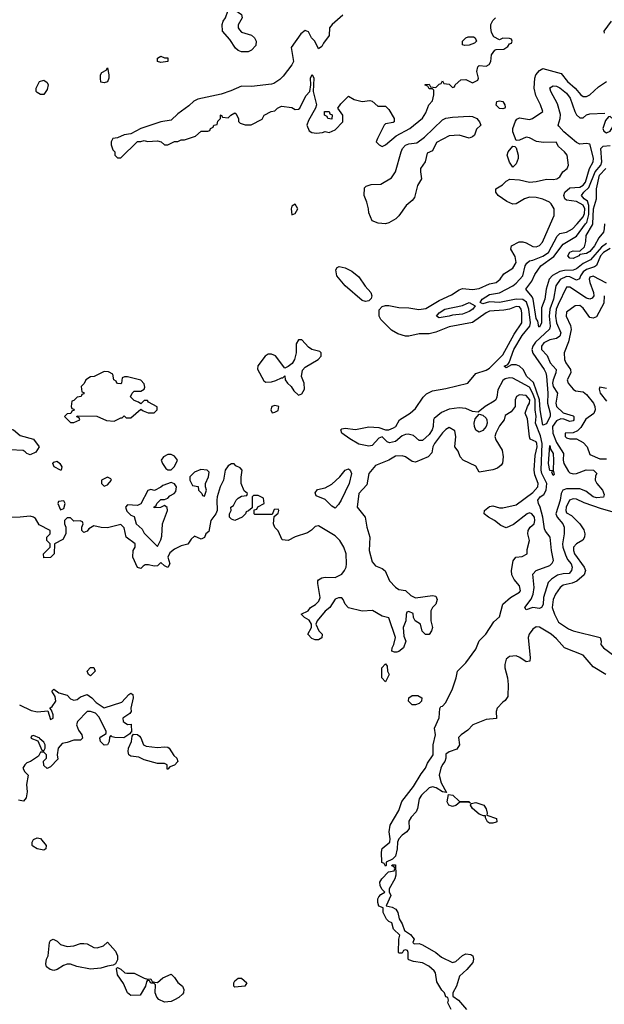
# Model space of a CAD drawing. Header units: inches. Extents: x 2380053 to 2584298, y 380219 to 546618.
# Tile 703 of 788: x 2550067 to 2553556, y 465341 to 471219. Entities that reach past the tile are written whole.
import ezdxf

# ---------------------------------------------------------------- set-up
doc = ezdxf.new("R2010")
doc.units = ezdxf.units.IN
doc.header["$MEASUREMENT"] = 0
doc.layers.add('C5456', color=7, linetype='Continuous')
doc.layers.add('C5457', color=7, linetype='Continuous')

msp = doc.modelspace()

# ---------------------------------------------------------------- linework, layer by layer
at = {"layer": 'C5456', "color": 2}
for points, elevation in [([(2553570, 469645.7), (2553490, 469687.6), (2553470, 469681.2), (2553465.3, 469670), (2553468.8, 469650), (2553491.2, 469591.1), (2553492.6, 469570), (2553483.1, 469556.9), (2553470, 469549.7), (2553450, 469556.4), (2553350, 469622.9), (2553330, 469622.7), (2553280.7, 469519.3), (2553269.2, 469490), (2553265.2, 469450), (2553270.3, 469410), (2553296.1, 469350), (2553290.3, 469330), (2553270, 469315.8), (2553230, 469307.3), (2553195.5, 469290), (2553180.3, 469270), (2553180.4, 469250), (2553214.7, 469214.7), (2553232.4, 469170), (2553268.2, 469130), (2553267, 469110), (2553250.3, 469070), (2553247.6, 469050), (2553250.3, 469030), (2553276.4, 468990), (2553266, 468930), (2553270.4, 468910), (2553310, 468872.7), (2553370, 468854.4), (2553374.4, 468850), (2553374.9, 468830), (2553370, 468823.7), (2553350, 468820.7), (2553314.8, 468834.8), (2553296.6, 468836.6), (2553270, 468825.1), (2553247.2, 468790), (2553248.4, 468750), (2553270, 468695.5), (2553313, 468630), (2553310.4, 468590), (2553314.4, 468570), (2553341.5, 468521.5), (2553350, 468513), (2553370, 468508.5), (2553390, 468510.4), (2553448, 468532), (2553491.3, 468530), (2553510.5, 468510), (2553504.1, 468495.9), (2553501.6, 468470), (2553510.5, 468450), (2553544.9, 468410), (2553554.8, 468385.2), (2553550.6, 468369.4), (2553510, 468365.1), (2553489.5, 468370), (2553444.7, 468404.8), (2553410, 468418.9), (2553330, 468418.9), (2553308, 468410), (2553297.6, 468390), (2553292.4, 468350), (2553266.5, 468270), (2553275.3, 468250), (2553308.6, 468210), (2553315.5, 468190), (2553315.8, 468150), (2553305.7, 468090), (2553308.8, 468070), (2553323.5, 468023.5), (2553336.9, 467996.9), (2553358, 467970), (2553364, 467950), (2553360.7, 467930), (2553347.1, 467912.9), (2553310, 467912), (2553277.3, 467902.7), (2553240.8, 467879.2), (2553220.8, 467859.2), (2553192.4, 467770), (2553191.7, 467728.3), (2553181, 467710), (2553170, 467705.1), (2553130, 467709.5), (2553090, 467695.3), (2553081.2, 467710), (2553120.1, 467759.9), (2553132, 467790), (2553137.6, 467830), (2553129, 467910), (2553150, 467930.8), (2553230, 467960.4), (2553245.6, 467974.4), (2553253, 467990), (2553240.4, 468050), (2553233.3, 468130), (2553204.9, 468164.9), (2553199.1, 468179.1), (2553188.7, 468250), (2553172.4, 468310), (2553162.4, 468330), (2553159.6, 468350), (2553174, 468370), (2553194.6, 468385.4), (2553209.7, 468410), (2553212.8, 468450), (2553183.8, 468510), (2553179.3, 468530), (2553186, 468690), (2553174.3, 468734.3), (2553145.3, 468810), (2553148.9, 468850), (2553142.9, 468890), (2553142.4, 468950), (2553130, 468988), (2553110, 469025.7), (2553010, 469078.9), (2552990, 469080.5), (2552964.9, 469075.1), (2552950, 469064.5), (2552920.3, 469010), (2552914.6, 468965.4), (2552908, 468950), (2552898.5, 468941.5), (2552844, 468910), (2552803.6, 468876.4), (2552770, 468880.9), (2552730, 468897.6), (2552690, 468902), (2552630, 468894.3), (2552585.1, 468874.9), (2552541.1, 468838.9), (2552535.5, 468830), (2552534, 468790), (2552528.4, 468770), (2552510, 468742), (2552470, 468706.6), (2552450, 468706), (2552416.3, 468736.3), (2552384.8, 468744.8), (2552370, 468743.6), (2552350, 468734.5), (2552310, 468701.7), (2552273.6, 468693.6), (2552259.6, 468699.6), (2552230, 468729), (2552210, 468721.2), (2552170, 468677.2), (2552150, 468672.3), (2552090, 468686), (2552036.6, 468716.6), (2551988.7, 468750), (2551984, 468770), (2551990, 468776), (2552010, 468781), (2552070, 468773.4), (2552150, 468788), (2552210, 468784), (2552250.6, 468770.6), (2552270, 468770.5), (2552298, 468782), (2552312.3, 468790), (2552333.2, 468830), (2552397.2, 468870), (2552430, 468897.3), (2552474, 468966), (2552494.1, 468985.8), (2552530, 469003.8), (2552610, 469017.1), (2552741.2, 469050), (2552790, 469107), (2552850, 469126.7), (2552870, 469138), (2552950, 469218.4), (2553018.9, 469341.1), (2553063.7, 469410), (2553063.6, 469470), (2553060.5, 469490), (2553050, 469504.5), (2553030, 469507.3), (2552990, 469491.2), (2552955.8, 469484.2), (2552870, 469478.9), (2552850, 469469.6), (2552768.8, 469411.1), (2552630, 469385.6), (2552550, 469353.6), (2552510, 469342.9), (2552450, 469342.9), (2552390, 469329.6), (2552369.6, 469329.6), (2552323, 469343), (2552286.6, 469366.6), (2552222, 469430), (2552211.8, 469450), (2552212.1, 469487.9), (2552230, 469506.8), (2552250, 469513.4), (2552270, 469513.4), (2552330, 469500.7), (2552390, 469498.8), (2552448.1, 469488.1), (2552490, 469494.9), (2552570, 469543.1), (2552644.4, 469575.6), (2552690, 469607.3), (2552710, 469613.4), (2552770, 469608.5), (2552810, 469614), (2552870, 469641.6), (2552909.5, 469650.5), (2552934, 469670), (2552957.2, 469702.8), (2553010, 469736), (2553029.3, 469770), (2553024.8, 469804.8), (2552999, 469850), (2553002, 469870), (2553047.3, 469892.7), (2553070, 469893.4), (2553090, 469887.7), (2553130, 469865.5), (2553150, 469863), (2553170, 469870.7), (2553186.6, 469890), (2553235, 470000)], 26), ([(2553590, 469854), (2553550.3, 469830), (2553533.2, 469810), (2553509.1, 469750.9), (2553497.3, 469742.7), (2553450, 469728.7), (2553430, 469714.8), (2553414, 469690), (2553408.4, 469671.6), (2553390, 469664.5), (2553350, 469684.2), (2553330, 469685.3), (2553292, 469668), (2553267.4, 469630), (2553252.1, 469550), (2553230.2, 469490), (2553226.5, 469450), (2553233.4, 469390), (2553229.1, 469370.9), (2553145.9, 469294.1), (2553130.2, 469270), (2553123.9, 469250), (2553128.6, 469228.6), (2553196, 469130), (2553207.4, 469110), (2553211.3, 469091.3), (2553219, 468990), (2553217.3, 468930), (2553233.1, 468870), (2553231.9, 468851.8), (2553210, 468806), (2553190, 468799.3), (2553173.5, 468890), (2553169.2, 468950), (2553132.8, 469052.8), (2553093.6, 469090), (2553071.8, 469130), (2553050, 469151.5), (2553030, 469159.6), (2553001.4, 469158.6), (2552970, 469141.2), (2552959, 469150), (2552979.3, 469160.7), (2552987.7, 469172.3), (2553016.4, 469250), (2553065.4, 469334.6), (2553110.7, 469390), (2553114.8, 469410), (2553104.6, 469490), (2553092.1, 469532.1), (2553070, 469548.5), (2553030, 469550.9), (2552930.2, 469529.8), (2552870, 469534), (2552830, 469522), (2552814, 469530), (2552826, 469550), (2552870, 469579.5), (2552930, 469588.2), (2553009.4, 469630), (2553030, 469646.4), (2553069.6, 469690), (2553084, 469750), (2553093.7, 469766.3), (2553110, 469779.3), (2553130, 469783.1), (2553190, 469807.9), (2553223, 469830), (2553273.9, 469926.1), (2553290, 469942), (2553330, 469950.4), (2553366.6, 469970), (2553393, 470000)], 22), ([(2553570, 469883.9), (2553539.7, 469860.3), (2553474.4, 469785.6), (2553430, 469762.7), (2553390, 469732.4), (2553370, 469723.9), (2553317.8, 469722.2), (2553290, 469716), (2553247.6, 469692.4), (2553227.2, 469670), (2553208.6, 469610), (2553200.4, 469550), (2553181.7, 469498.3), (2553180.7, 469410), (2553170, 469384), (2553165.2, 469385.2), (2553158.4, 469418.4), (2553150, 469435.3), (2553131.3, 469550), (2553124.8, 469564.8), (2553087, 469610), (2553122.7, 469657.3), (2553142.2, 469697.7), (2553177.4, 469750), (2553254.3, 469805.8), (2553310, 469878.7), (2553390, 469926.7), (2553444.6, 470000)], 18), ([(2553556.5, 470000), (2553555.3, 469970), (2553550.4, 469950), (2553522.5, 469917.5), (2553496.5, 469870), (2553470, 469836.2), (2553450, 469823.6), (2553410, 469818), (2553404.7, 469810), (2553370, 469793.2), (2553350, 469795.3), (2553339, 469810), (2553350, 469830.5), (2553370, 469839.1), (2553410, 469838), (2553436.9, 469863.1), (2553445.4, 469894.6), (2553447.1, 469930), (2553486.3, 469993.7), (2553486.6, 470000)], 14), ([(2553556, 469570), (2553552.5, 469527.5), (2553510, 469445.2), (2553490, 469437.2), (2553470, 469441.2), (2553430, 469497.2), (2553410, 469512.7), (2553382, 469510), (2553330, 469473.2), (2553327.7, 469450), (2553354.4, 469394.4), (2553358, 469370), (2553343.1, 469296.9), (2553316.3, 469230), (2553319.1, 469190), (2553326, 469170), (2553354, 469130), (2553356.3, 469110), (2553334.8, 469070), (2553340.7, 469050), (2553370, 469014), (2553383.8, 469003.8), (2553430, 468997.6), (2553450, 468982), (2553491.7, 468930), (2553500.3, 468910), (2553502, 468890), (2553492.7, 468867.3), (2553445.5, 468834.5), (2553415.2, 468784.8), (2553395.6, 468764.4), (2553370, 468751.8), (2553322, 468750), (2553322.8, 468730), (2553330, 468722.8), (2553350, 468716), (2553390, 468716.3), (2553430, 468695.8), (2553453.1, 468670), (2553470, 468622.8), (2553530, 468597.6), (2553570, 468597.4)], 30), ([(2553565.2, 467310), (2553490, 467356.2), (2553430, 467426), (2553319.3, 467470), (2553270, 467524), (2553239, 467550), (2553170, 467593.2), (2553150, 467594), (2553130, 467581.2), (2553107.3, 467550), (2553100.7, 467530), (2553114, 467410), (2553110.5, 467389.5), (2553090, 467385.2), (2553052.1, 467412.1), (2553030, 467420.9), (2552990, 467418), (2552970, 467402), (2552961.6, 467370), (2552962, 467350), (2552978.8, 467290), (2552982.8, 467250), (2552981, 467179), (2552964.9, 467155.1), (2552950, 467145.2), (2552917.3, 467110), (2552910.7, 467090), (2552911.6, 467048.4), (2552850, 467041.2), (2552772, 467010), (2552742, 466978), (2552702, 466950), (2552686.4, 466933.6), (2552691.3, 466890), (2552674.8, 466865.2), (2552630, 466848.7), (2552610, 466835.3), (2552611, 466810), (2552604, 466790), (2552590, 466773.2), (2552579.3, 466750), (2552570.7, 466710), (2552582.5, 466662.5), (2552614, 466606), (2552590, 466609), (2552553.2, 466633.2), (2552530, 466639), (2552510, 466633.2), (2552464.9, 466590), (2552450, 466568), (2552441.6, 466510), (2552433.4, 466490), (2552402.3, 466457.7), (2552390, 466435.3), (2552390.5, 466390), (2552376.3, 466370), (2552349.1, 466350.9), (2552330.5, 466330), (2552321, 466310), (2552318.8, 466270), (2552310, 466226), (2552292.7, 466207.3), (2552254, 466190), (2552254, 466170), (2552250, 466166), (2552242, 466182), (2552228.4, 466188.4), (2552225.2, 466250), (2552230, 466271.3), (2552275.3, 466310), (2552277.2, 466330), (2552271.8, 466370), (2552278.4, 466410), (2552330, 466498), (2552347.7, 466552.3), (2552418, 466642), (2552463.5, 466716.5), (2552489.5, 466750), (2552500.1, 466779.9), (2552534, 466830), (2552534, 466890), (2552549, 466950), (2552542, 466990), (2552570, 467052), (2552573.6, 467106.4), (2552581.2, 467118.8), (2552590, 467121), (2552610, 467142.8), (2552650, 467224.7), (2552672.3, 467290), (2552679, 467330), (2552730, 467378.8), (2552790, 467462), (2552809, 467511), (2552848.7, 467550), (2552896.4, 467623.6), (2552930, 467654), (2552949.4, 467730.6), (2552995.3, 467770), (2553050, 467801), (2553055.1, 467810), (2553050, 467839), (2553017.7, 467877.7), (2553004.2, 467904.2), (2553002.9, 467930), (2553012.3, 467987.7), (2553028.7, 468010), (2553065.6, 468014.4), (2553095.3, 468030), (2553096.4, 468056.4), (2553109, 468110), (2553099, 468150), (2553102, 468170), (2553114, 468190), (2553137, 468210), (2553141.6, 468230), (2553138.7, 468250), (2553124, 468270), (2553110, 468274.7), (2553096, 468270), (2553014, 468206), (2552970, 468185.2), (2552939.1, 468199.1), (2552901.2, 468230), (2552864, 468250), (2552839, 468270), (2552841.2, 468290), (2552870, 468312.7), (2552890, 468317.1), (2552930, 468305.5), (2552950, 468304.4), (2553030, 468323.1), (2553130, 468395.8), (2553158.7, 468430), (2553160.5, 468450), (2553141.8, 468501.8), (2553138, 468530), (2553142.7, 468617.3), (2553154.2, 468670), (2553153.1, 468690), (2553150, 468699.3), (2553114, 468714), (2553109, 468729), (2553096.6, 468836.6), (2553084, 468870), (2553097, 468910), (2553109.3, 468930), (2553110.8, 468950), (2553090, 468976.2), (2553050, 468979), (2553032, 468970), (2553024.7, 468950), (2553024.7, 468910), (2553001, 468879), (2552964.7, 468855.3), (2552958, 468830), (2552930, 468794), (2552908.2, 468750), (2552903, 468730), (2552907.7, 468710), (2552945.5, 468650), (2552953, 468610), (2552948.5, 468571.5), (2552941.1, 468558.9), (2552919, 468541), (2552890, 468531.5), (2552810, 468518), (2552790, 468553.2), (2552712.7, 468590), (2552695.1, 468610), (2552683.2, 468643.2), (2552664, 468670), (2552669.2, 468730), (2552664, 468764), (2552630, 468784), (2552610, 468772.7), (2552590, 468752.3), (2552543, 468690), (2552533.4, 468670), (2552527.3, 468632.7), (2552504.7, 468610), (2552430, 468577.2), (2552410, 468581.2), (2552370, 468609), (2552350, 468615.3), (2552310, 468614), (2552270.7, 468589.3), (2552190, 468557.2), (2552151, 468510), (2552138, 468442), (2552091, 468390), (2552081, 468310), (2552128.7, 468248.7), (2552139.3, 468190), (2552157.1, 468130), (2552152.7, 468050), (2552170, 467982.8), (2552190, 467959.1), (2552230, 467942.8), (2552248.1, 467928.1), (2552274, 467870), (2552310, 467830.7), (2552330, 467817.3), (2552370, 467810.8), (2552401.4, 467781.4), (2552430, 467766.8), (2552530, 467781), (2552550, 467778), (2552558, 467758), (2552551, 467730), (2552530.7, 467709.3), (2552521, 467690), (2552521, 467630), (2552531, 467590), (2552524.7, 467570), (2552510, 467548.7), (2552489.3, 467549.3), (2552469.4, 467569.4), (2552458, 467610), (2552428, 467630), (2552418, 467650), (2552414.6, 467674.6), (2552390, 467686), (2552378, 467682), (2552372.7, 467667.3), (2552372, 467630), (2552356, 467590), (2552359.6, 467539.6), (2552371.2, 467508.9), (2552358, 467470), (2552330, 467448), (2552316.9, 467443.1), (2552303.1, 467443.1), (2552288.7, 467450), (2552289, 467470), (2552299, 467490), (2552309, 467530), (2552270, 467648), (2552230, 467658), (2552172.1, 467692.1), (2552110, 467689), (2552030, 467708), (2552009.1, 467729.1), (2551998, 467758), (2551988.4, 467768.4), (2551970, 467768.7), (2551950, 467759), (2551918, 467710), (2551890, 467688.7), (2551842, 467630), (2551834, 467610), (2551852, 467570), (2551872, 467550), (2551870.7, 467529.3), (2551850, 467518), (2551830, 467518), (2551810, 467526), (2551786, 467550), (2551808, 467590), (2551808, 467610), (2551794.6, 467634.6), (2551766, 467650), (2551746, 467670), (2551788.8, 467691.1), (2551802, 467710), (2551832.5, 467727.5), (2551852.1, 467747.9), (2551859.5, 467770), (2551846.6, 467853.4), (2551846, 467870), (2551850, 467876), (2551870, 467887.7), (2551889.5, 467890.5), (2551950, 467888.2), (2551989.2, 467910), (2552006, 467930), (2552015.1, 467950), (2552018, 467970), (2552014.5, 468030), (2552001.2, 468070), (2551977.2, 468110), (2551950, 468137.2), (2551850, 468197.2), (2551830, 468194), (2551808.2, 468171.8), (2551784.1, 468155.9), (2551710, 468132.7), (2551670, 468109.2), (2551634, 468114), (2551610, 468168), (2551590, 468188), (2551582, 468210), (2551586, 468254), (2551610, 468274), (2551614, 468290), (2551610, 468298), (2551585.4, 468294.6), (2551574, 468266), (2551470, 468266), (2551466, 468270), (2551466, 468294), (2551482, 468298), (2551488, 468312), (2551526, 468330), (2551522, 468362), (2551490, 468378), (2551462, 468378), (2551454, 468370), (2551454, 468306), (2551432.7, 468287.3), (2551418, 468282), (2551414, 468270), (2551394, 468250), (2551350.9, 468229.1), (2551330, 468238), (2551318, 468250), (2551318, 468270), (2551328, 468290), (2551326, 468310), (2551342, 468318), (2551358, 468350), (2551370, 468362), (2551390, 468374), (2551422, 468378), (2551426, 468390), (2551407.3, 468407.3), (2551388, 468450), (2551388.4, 468488.4), (2551395.3, 468530), (2551383.1, 468543.1), (2551356.4, 468556.4), (2551347.3, 468567.3), (2551330, 468568), (2551310, 468555.3), (2551294, 468530), (2551282.8, 468470), (2551262.8, 468430), (2551246, 468370), (2551242.8, 468350), (2551246, 468290), (2551238, 468270), (2551206.8, 468230), (2551195.9, 468164.1), (2551178, 468150), (2551170, 468128), (2551150, 468118), (2551110, 468135.3), (2551090, 468118), (2551070, 468088.7), (2551030, 468078), (2550990, 468058), (2550962.8, 468037.2), (2550951.3, 468010), (2550962, 467970), (2550950, 467949), (2550930, 467958), (2550910, 467978), (2550890, 467959), (2550870, 467957.2), (2550835.3, 467964.7), (2550816, 467964), (2550802.8, 467957.2), (2550790, 467942), (2550770, 467948), (2550742, 468010), (2550744, 468050), (2550755.3, 468070), (2550755.3, 468090), (2550701.2, 468130), (2550690, 468186), (2550670, 468206), (2550590, 468186), (2550552.7, 468187.3), (2550510, 468198), (2550479.6, 468180.4), (2550470, 468166), (2550450, 468158), (2550438, 468170), (2550438, 468190), (2550446, 468210), (2550442, 468222), (2550427.3, 468227.3), (2550390, 468226), (2550370, 468246), (2550350, 468246), (2550334, 468230), (2550334, 468210), (2550342, 468190), (2550342, 468150), (2550323.6, 468116.4), (2550274, 468090), (2550272, 468030), (2550250, 468008), (2550210, 468006), (2550209.1, 468030.9), (2550248, 468070), (2550248, 468090), (2550228.7, 468110), (2550228.7, 468130), (2550248, 468150), (2550248, 468170), (2550183.1, 468203.1), (2550160.4, 468240.4), (2550149, 468249), (2550130, 468255.3), (2550069.1, 468249.1), (2550000, 468248.3)], 30), ([(2553570, 469018), (2553530, 469026), (2553526, 469014), (2553531.3, 468990), (2553570, 468942)], 34), ([(2550000, 468779.5), (2550030.3, 468770.3), (2550070, 468737.3), (2550150, 468714.8), (2550182, 468670), (2550163.6, 468636.4), (2550130, 468622), (2550110, 468629.2), (2550100.2, 468640.2), (2550086.6, 468646.6), (2550010, 468651.8), (2550000, 468655.1)], 26), ([(2553630, 468272.6), (2553539.2, 468299.2), (2553435.4, 468335.4), (2553390, 468356.2), (2553370, 468359.6), (2553348.4, 468350), (2553328.8, 468310), (2553325.3, 468290), (2553330, 468276), (2553359.9, 468259.9), (2553409.2, 468209.2), (2553433.3, 468173.3), (2553439.6, 468150), (2553437.4, 468130), (2553427.1, 468112.9), (2553390.3, 468089.7), (2553372.7, 468070), (2553372, 468050), (2553377.4, 468030), (2553435.5, 467950), (2553443.8, 467930), (2553434.8, 467905.2), (2553392.4, 467867.6), (2553364.2, 467855.8), (2553310, 467843.6), (2553293, 467830), (2553264.9, 467790), (2553250, 467757.2), (2553245.3, 467710), (2553257.8, 467670), (2553283.4, 467623.4), (2553342, 467582), (2553370.3, 467570.3), (2553531.3, 467530), (2553538, 467510), (2553536, 467490), (2553550.7, 467470), (2553619.4, 467419.4)], 30), ([(2550064.7, 467130), (2550135.9, 467095.9), (2550172.9, 467087.1), (2550234, 467094), (2550250, 467042), (2550266, 467050), (2550266, 467070), (2550256.4, 467096.4), (2550246, 467110), (2550260.4, 467119.6), (2550282, 467150), (2550279, 467179), (2550258, 467210), (2550270, 467222), (2550301, 467201), (2550350, 467186), (2550370, 467164.7), (2550390, 467156), (2550410, 467161), (2550430, 467176), (2550470, 467191.3), (2550498, 467170), (2550522.8, 467142.8), (2550570, 467112), (2550676, 467144), (2550718, 467190), (2550730, 467198), (2550735.3, 467195.3), (2550742, 467190), (2550744.7, 467170), (2550730.8, 467110), (2550731.2, 467088.9), (2550723.6, 467076.4), (2550682, 467050), (2550684.7, 467030), (2550690, 467024.7), (2550710, 467012), (2550732.7, 467012.7), (2550734, 466966), (2550730, 466966), (2550724.7, 466955.3), (2550687.3, 466932.7), (2550633.6, 466933.6), (2550618, 466938), (2550610, 466946), (2550603.6, 466936.4), (2550601, 466910), (2550591.3, 466890), (2550570, 466889.2), (2550549.2, 466910), (2550545.2, 466930), (2550550, 466938), (2550582, 466958), (2550582, 466970), (2550558.9, 467018.9), (2550538, 467058), (2550519.3, 467079.3), (2550490, 467089), (2550470, 467088.7), (2550411.3, 467030), (2550404.7, 467010), (2550416.9, 466976.9), (2550438, 466950), (2550442, 466930), (2550430, 466918), (2550390, 466919), (2550350, 466904), (2550321, 466899), (2550296, 466870), (2550291, 466830), (2550294.8, 466805.2), (2550250, 466758), (2550230, 466748), (2550210, 466766), (2550208, 466792), (2550226, 466810), (2550226, 466830), (2550210, 466846), (2550190, 466846), (2550178, 466822), (2550132, 466790), (2550110, 466782), (2550098, 466770), (2550086, 466750), (2550098, 466730), (2550118, 466710), (2550107.2, 466652.8), (2550110.5, 466609.5), (2550105.5, 466574.5), (2550090, 466554), (2550060.1, 466560.1)], 30), ([(2552642, 465310), (2552622, 465350), (2552626, 465366), (2552622, 465382), (2552610, 465386), (2552602, 465410), (2552586.6, 465426.6), (2552556.2, 465476.2), (2552548, 465530), (2552540.4, 465540.4), (2552508.8, 465568.9), (2552470, 465588.7), (2552416.4, 465596.4), (2552390, 465606), (2552386, 465610), (2552386, 465650), (2552382, 465662), (2552370, 465666), (2552358, 465662), (2552350, 465646), (2552330, 465646), (2552328, 465650), (2552328.7, 465730), (2552334.6, 465754.6), (2552298, 465790), (2552288.4, 465828.4), (2552270, 465835.3), (2552255.3, 465850), (2552235.3, 465890), (2552236.4, 465916.4), (2552210, 465928), (2552204, 465950), (2552204, 465970), (2552210, 465982), (2552223.1, 465996.9), (2552246, 466010), (2552228.4, 466028.4), (2552218, 466050), (2552215.3, 466070), (2552228.8, 466091.1), (2552267.3, 466132.7), (2552302, 466138), (2552306, 466150), (2552302, 466162), (2552287.3, 466167.3), (2552290, 466174), (2552310, 466174), (2552311.6, 466111.6), (2552304.7, 466090), (2552272, 466030), (2552272.7, 466012.7), (2552282, 465990), (2552254, 465930), (2552290, 465921), (2552311, 465910), (2552322.8, 465890), (2552330.9, 465850.9), (2552350, 465822), (2552362.8, 465782.8), (2552398.5, 465758.5), (2552422, 465730), (2552414, 465710), (2552422, 465702), (2552450, 465704.7), (2552470, 465696), (2552550, 465651.3), (2552583.6, 465623.6), (2552650, 465591.3), (2552670, 465596), (2552710, 465632), (2552730, 465642), (2552759.6, 465639.6), (2552771.6, 465631.6), (2552776, 465610), (2552771, 465590), (2552736, 465550), (2552691.3, 465510), (2552674, 465450), (2552652, 465410), (2552652, 465390), (2552686.4, 465366.4), (2552734, 465310)], 30)]:
    msp.add_lwpolyline(points, dxfattribs=dict(at, elevation=elevation))
for points, elevation in [([(2552130, 469536), (2552110, 469543.7), (2552010, 469629.4), (2551959.3, 469690), (2551953.6, 469726.4), (2551960.9, 469739.1), (2551974, 469746), (2552010, 469737.3), (2552050, 469717.3), (2552090, 469684), (2552128.6, 469628.6), (2552162, 469590), (2552167.7, 469570), (2552164.5, 469555.5), (2552150, 469541.2)], 26), ([(2552570, 469439.3), (2552554, 469450), (2552569.4, 469470), (2552604, 469490), (2552710, 469512.2), (2552750, 469530.4), (2552784.7, 469510), (2552770.8, 469490), (2552750, 469477), (2552710, 469461.6), (2552650, 469455.1), (2552630, 469448.2)], 22), ([(2551750, 469308.7), (2551731.6, 469308.4), (2551716, 469284), (2551716.3, 469230), (2551707.3, 469190), (2551693.4, 469166.6), (2551670, 469148), (2551650, 469138), (2551592.7, 469212.7), (2551570, 469222.7), (2551550, 469222.7), (2551531, 469210), (2551487.5, 469152.5), (2551486.4, 469133.6), (2551523.5, 469063.5), (2551536, 469056), (2551570, 469057.3), (2551595.5, 469064.5), (2551630, 469082), (2551638, 469082), (2551650, 469094), (2551651.3, 469070), (2551664.7, 469050), (2551686, 469030), (2551703, 469003), (2551730, 468978), (2551750, 468984.7), (2551765.6, 469014.4), (2551765.2, 469050), (2551749.3, 469090), (2551753.6, 469126.4), (2551770, 469144.7), (2551848, 469190), (2551866, 469210), (2551866, 469230), (2551858, 469238), (2551809.5, 469249.5), (2551790, 469264)], 30), ([(2550570, 469118), (2550511.6, 469088.4), (2550490, 469088), (2550462, 469070), (2550452, 469048), (2550434, 469030), (2550438, 468998), (2550450, 468994), (2550450, 468986), (2550438, 468982), (2550434, 468970), (2550410, 468966), (2550390, 468946), (2550378, 468942), (2550374, 468910), (2550378, 468898), (2550390, 468894), (2550392.7, 468887.3), (2550378, 468882), (2550372.7, 468867.3), (2550350, 468866), (2550334, 468850), (2550370, 468814), (2550390, 468814), (2550426, 468830), (2550422, 468842), (2550407.3, 468847.3), (2550410, 468854), (2550527.3, 468852.7), (2550585.4, 468825.4), (2550630, 468822), (2550670, 468842), (2550678, 468842), (2550690, 468854), (2550702, 468842), (2550730, 468842), (2550790, 468894), (2550803.6, 468883.6), (2550832.7, 468872.7), (2550870, 468872), (2550888, 468890), (2550887.3, 468907.3), (2550836.4, 468936.4), (2550830, 468946), (2550810, 468946), (2550790, 468926), (2550776.4, 468936.4), (2550750, 468946), (2550727.3, 468967.3), (2550738, 468990), (2550750, 469002), (2550790, 469002), (2550810, 469014), (2550814, 469026), (2550810, 469046), (2550790, 469068), (2550710, 469088), (2550692.7, 469087.3), (2550678, 469082), (2550674, 469050), (2550670, 469046), (2550652.7, 469047.3), (2550646, 469050), (2550642, 469062), (2550628.4, 469068.4), (2550622, 469102), (2550596.4, 469116.4)], 30), ([(2551590, 468916), (2551572, 468910), (2551564.7, 468890), (2551572.7, 468872.7), (2551590, 468876), (2551610, 468886.8), (2551614, 468910)], 30), ([(2552810, 468757.2), (2552790, 468769.3), (2552780.5, 468790), (2552778.7, 468810), (2552784.4, 468835.6), (2552810, 468864.7), (2552830, 468858), (2552850, 468841), (2552855.5, 468830), (2552857.1, 468810), (2552850.4, 468790), (2552830, 468766)], 26), ([(2553250, 468498), (2553242, 468518), (2553246, 468526), (2553230, 468528.7), (2553222.4, 468570), (2553230, 468678), (2553235.2, 468655.2), (2553250.4, 468629.7), (2553253.4, 468590), (2553250.4, 468530.4), (2553256, 468504)], 22), ([(2550310, 468529.4), (2550273.2, 468550), (2550265.2, 468570), (2550270, 468578), (2550290, 468582.8), (2550306, 468570), (2550317.3, 468550), (2550314, 468530)], 26), ([(2550970, 468624), (2550950, 468624), (2550924.7, 468610), (2550911.3, 468590), (2550918, 468570), (2550939.6, 468539.6), (2550950, 468532), (2550970, 468532), (2550990, 468552), (2551008.7, 468590), (2550990, 468614)], 30), ([(2551147.1, 468532.9), (2551110, 468518), (2551082, 468490), (2551082, 468470), (2551098, 468438), (2551132.7, 468432.7), (2551134, 468410), (2551154, 468390), (2551158, 468378), (2551170, 468374), (2551182, 468410), (2551175.3, 468430), (2551175.3, 468450), (2551193.2, 468490), (2551198, 468518), (2551186, 468530)], 30), ([(2551950, 468304), (2551930, 468314), (2551890, 468355.3), (2551836.4, 468376.4), (2551830, 468394), (2551844.7, 468415.3), (2551890, 468424.7), (2551930, 468447.3), (2551977.2, 468490), (2552010, 468530.7), (2552030, 468537.3), (2552038.8, 468530), (2552046.8, 468510), (2552032.2, 468450), (2551984.9, 468350), (2551970, 468324)], 26), ([(2550590, 468488), (2550554, 468470), (2550554, 468450), (2550570, 468434), (2550590, 468442), (2550615.3, 468470), (2550610, 468478)], 30), ([(2550970, 468455.3), (2550921, 468439), (2550910, 468428), (2550871.6, 468408.4), (2550850, 468415.3), (2550831.6, 468408.4), (2550790, 468328), (2550770, 468318), (2550710, 468322), (2550698, 468310), (2550705.4, 468285.4), (2550730, 468262), (2550750, 468254), (2550762, 468210), (2550798, 468178), (2550810, 468154), (2550890, 468074), (2550910, 468114), (2550915.3, 468135.3), (2550918, 468210), (2550948, 468290), (2550947.3, 468307.3), (2550930, 468318), (2550907.3, 468307.3), (2550870, 468306), (2550868, 468310), (2550882, 468318), (2550886, 468330), (2550910, 468354), (2550930, 468354), (2550950, 468362), (2550962.7, 468377.3), (2550988, 468390), (2550998, 468402), (2551002, 468430), (2550990, 468448)], 30), ([(2550330, 468346), (2550298, 468342), (2550294, 468330), (2550310, 468294), (2550330, 468302), (2550338, 468330)], 30), ([(2550490, 467302), (2550478, 467310), (2550468.7, 467330), (2550490, 467351.3), (2550510, 467352), (2550518, 467330)], 30), ([(2552250, 467266), (2552228.7, 467290), (2552228.7, 467350), (2552250, 467374), (2552259.6, 467359.6), (2552262, 467330), (2552271, 467310)], 30), ([(2552430, 467129.6), (2552409.6, 467129.6), (2552386.6, 467150), (2552389.6, 467170.4), (2552410, 467185.5), (2552443.8, 467183.8), (2552466.8, 467170), (2552464, 467150), (2552450, 467138)], 30), ([(2550150, 466946), (2550138, 466942), (2550134, 466930), (2550174, 466914), (2550198, 466858), (2550210, 466854), (2550218, 466870), (2550218, 466890), (2550210, 466906), (2550186, 466926), (2550186, 466930)], 30), ([(2550890, 466874.8), (2550930, 466879.1), (2550950, 466876.3), (2550958.8, 466870), (2550986.8, 466826.8), (2551004.7, 466810), (2551011.3, 466790), (2550990, 466768), (2550962, 466758), (2550950, 466746), (2550946, 466746), (2550946, 466770), (2550930, 466778), (2550890, 466778), (2550810, 466801.2), (2550777.5, 466817.5), (2550730, 466822.7), (2550719, 466830), (2550713.2, 466850), (2550716, 466870), (2550734, 466910), (2550738, 466942), (2550746, 466954), (2550770, 466952), (2550782, 466942), (2550790, 466932), (2550804.7, 466890), (2550821.4, 466881.4)], 30), ([(2552758, 466542), (2552750, 466546), (2552692.7, 466547.3), (2552670, 466529), (2552650, 466522), (2552628.7, 466530), (2552619, 466550), (2552626, 466594), (2552652, 466590), (2552690, 466554), (2552748, 466552)], 30), ([(2552870, 466422), (2552858, 466430), (2552846, 466454), (2552846, 466466), (2552834, 466466), (2552810, 466477.2), (2552768.7, 466510), (2552758, 466530), (2552760.4, 466539.6), (2552790, 466546), (2552836, 466530), (2552851, 466509), (2552856.9, 466483.1), (2552854, 466470), (2552912, 466450), (2552914, 466430), (2552910, 466428.7), (2552890, 466422)], 30), ([(2550210, 466262), (2550170, 466269.2), (2550145.1, 466285.1), (2550141.2, 466290), (2550141.2, 466310), (2550150, 466324.7), (2550170, 466336), (2550190.5, 466330.5), (2550224.7, 466290), (2550222, 466270)], 30), ([(2550350, 465686.8), (2550390, 465690.5), (2550430, 465703.8), (2550450, 465704.4), (2550470, 465701.6), (2550510, 465681), (2550530, 465678), (2550566, 465690), (2550590, 465711.3), (2550638, 465658), (2550650.7, 465630.7), (2550650, 465606), (2550638, 465582), (2550625.4, 465574.6), (2550590, 465569.4), (2550550, 465557), (2550490, 465551.8), (2550407.5, 465567.5), (2550370, 465581.2), (2550350, 465581.2), (2550327.1, 465572.9), (2550290, 465549), (2550270, 465544), (2550249.2, 465549.2), (2550226, 465566), (2550222, 465582), (2550226, 465610), (2550236, 465630), (2550245.2, 465710), (2550250, 465722), (2550266, 465730), (2550290, 465718), (2550310, 465698)], 30), ([(2550706.4, 465526.4), (2550750, 465527.7), (2550810, 465498), (2550830, 465492), (2550850, 465494), (2550858, 465478), (2550872.7, 465472.7), (2550890, 465472), (2550920.2, 465499.8), (2550970, 465522), (2550990, 465502), (2551010, 465471.3), (2551038, 465450), (2551046, 465430), (2551044.7, 465410), (2551038, 465402), (2551017.3, 465382.7), (2550990, 465369), (2550970, 465358), (2550930, 465354), (2550898, 465370), (2550884.7, 465384.7), (2550875.3, 465410), (2550878, 465458), (2550867.3, 465467.3), (2550848.4, 465468.4), (2550842, 465482), (2550830, 465486), (2550823.6, 465476.4), (2550818, 465450), (2550784.7, 465395.3), (2550730, 465393.2), (2550709.5, 465409.5), (2550686.3, 465466.3), (2550650, 465518), (2550644, 465556), (2550650, 465562), (2550670, 465551.3), (2550694, 465530)], 30), ([(2551350, 465444), (2551344, 465450), (2551344, 465470), (2551350, 465482), (2551370, 465498), (2551390, 465498), (2551422, 465470), (2551410, 465449)], 30)]:
    msp.add_lwpolyline(points, close=True, dxfattribs=dict(at, elevation=elevation))
at = {"layer": 'C5457', "color": 2}
for points, elevation in [([(2551390, 471028), (2551370, 471035.3), (2551355.3, 471050), (2551321.5, 471101.5), (2551278, 471150), (2551275.3, 471190), (2551282, 471210), (2551295.3, 471230), (2551308, 471270), (2551330, 471282), (2551370, 471264.7), (2551391.3, 471250), (2551394.8, 471230), (2551371.2, 471188.9), (2551371, 471170), (2551378, 471158), (2551390, 471144.7), (2551450, 471127.3), (2551467.3, 471110), (2551478, 471090), (2551475.3, 471064.7), (2551450, 471038), (2551430, 471028)], 26), ([(2552724, 471064), (2552710, 471068), (2552709, 471090), (2552729.6, 471110.4), (2552743.9, 471116.1), (2552775.9, 471115.9), (2552784.7, 471110), (2552794, 471090), (2552781, 471079), (2552750, 471066)], 30), ([(2550910, 470964), (2550890, 470968.7), (2550888.7, 470990), (2550910, 471002), (2550930, 470991.3), (2550950, 470991), (2550950, 470968.7)], 26), ([(2550570, 470842), (2550550, 470846), (2550548, 470870), (2550548, 470890), (2550556.4, 470903.6), (2550582, 470918), (2550590, 470931.3), (2550598, 470890), (2550598, 470870), (2550590, 470849)], 26), ([(2550190, 470773.2), (2550170, 470784), (2550165.2, 470790), (2550164, 470810), (2550185.2, 470850), (2550210, 470858.8), (2550230, 470844.7), (2550236.3, 470830), (2550230, 470802), (2550210, 470773.2)], 26), ([(2552950, 470686.6), (2552929.6, 470689.6), (2552910, 470709.2), (2552915.3, 470730), (2552930, 470735.5), (2552950.6, 470730), (2552962.8, 470710), (2552963.6, 470696.4), (2552962, 470690)], 26), ([(2551930, 470626), (2551906, 470630), (2551902, 470642), (2551886, 470650), (2551886, 470670), (2551914, 470670), (2551918, 470658), (2551932, 470652)], 30), ([(2552750, 470512.7), (2552690, 470529.2), (2552630, 470525.2), (2552554.8, 470485.2), (2552530, 470435.3), (2552498, 470422), (2552487.3, 470370), (2552459.1, 470330), (2552458, 470310), (2552464.9, 470270), (2552440.4, 470230), (2552423.1, 470156.9), (2552410, 470139.5), (2552373, 470110), (2552330, 470049), (2552311, 470030), (2552270, 470006), (2552250, 470000.9), (2552205.2, 470005.2), (2552170, 470018), (2552150, 470066), (2552148.7, 470090), (2552138, 470130), (2552122, 470170), (2552124, 470216), (2552134.6, 470225.4), (2552164.7, 470235.3), (2552222, 470238), (2552286, 470274), (2552309.4, 470310.6), (2552342.9, 470430), (2552352, 470450), (2552369.5, 470470), (2552390, 470478.7), (2552436.5, 470483.5), (2552482.5, 470517.5), (2552590, 470620.7), (2552610, 470630.4), (2552650, 470637.1), (2552750, 470643.8), (2552770, 470641.6), (2552794.8, 470630), (2552811.3, 470610), (2552818, 470590), (2552794, 470566), (2552780.7, 470530), (2552770, 470519.3)], 26), ([(2553590, 470641.2), (2553580.7, 470639.3), (2553562.3, 470617.7), (2553547.7, 470570), (2553553.7, 470553.7), (2553570, 470544), (2553590, 470553.4), (2553613.7, 470590), (2553614.7, 470610), (2553610, 470624)], 22), ([(2553010, 470338), (2552990, 470368.7), (2552977, 470410), (2552982, 470430), (2553010, 470464.7), (2553022, 470462), (2553030, 470454), (2553042, 470410), (2553042, 470390), (2553030, 470358)], 26), ([(2551710, 470118), (2551690, 470106), (2551686, 470090), (2551690, 470054), (2551710, 470062), (2551726, 470090)], 30)]:
    msp.add_lwpolyline(points, close=True, dxfattribs=dict(at, elevation=elevation))
for points, elevation in [([(2551994.6, 471245.4), (2551931, 471190), (2551916, 471170), (2551914.4, 471125.6), (2551880.5, 471079.5), (2551870, 471058), (2551850, 471046), (2551828.7, 471090), (2551808.7, 471110), (2551790, 471146), (2551770, 471155.3), (2551744.5, 471135.5), (2551687.1, 471052.9), (2551701, 470970), (2551691.3, 470950), (2551639, 470881), (2551618.4, 470861.6), (2551582.8, 470837.2), (2551570, 470833.2), (2551450, 470819.3), (2551390, 470822.7), (2551326, 470794), (2551270, 470775.1), (2551130, 470744), (2551106.8, 470733.2), (2551075.5, 470704.5), (2551010, 470658), (2550970, 470619), (2550910, 470609.3), (2550790, 470569), (2550730, 470537.2), (2550690, 470532.3), (2550650, 470514), (2550622, 470510), (2550612, 470490), (2550612.7, 470472.7), (2550622, 470442), (2550634, 470430), (2550634, 470410), (2550650, 470394), (2550670, 470394), (2550770, 470491.3), (2550790, 470491.3), (2550810, 470498), (2550830, 470491.3), (2550890, 470496), (2550910.8, 470490.8), (2550930, 470472), (2550950, 470472), (2550990, 470491.3), (2551010, 470492), (2551030, 470502), (2551050, 470502), (2551116.4, 470523.6), (2551150, 470554), (2551190, 470554), (2551202, 470558), (2551206, 470570), (2551222, 470578), (2551226, 470590), (2551246, 470594), (2551250, 470614), (2551266, 470630), (2551266, 470650), (2551270, 470652), (2551278, 470638), (2551310, 470634), (2551326, 470650), (2551350, 470662), (2551358, 470658), (2551372, 470628), (2551372, 470612), (2551382, 470602), (2551411.6, 470591.6), (2551448.4, 470591.6), (2551514.6, 470625.4), (2551526, 470650), (2551568.4, 470671.6), (2551590, 470674), (2551606, 470690), (2551630, 470702), (2551690, 470694), (2551710, 470682), (2551730, 470684.7), (2551738, 470690), (2551774.6, 470765.4), (2551798, 470790), (2551804, 470830), (2551802, 470870), (2551811.3, 470891.3), (2551822, 470870), (2551818, 470790), (2551838.8, 470710), (2551832, 470690), (2551790, 470618), (2551780.7, 470590), (2551794.8, 470554.8), (2551810, 470544.7), (2551839, 470541), (2551874.6, 470545.4), (2551890, 470552), (2551913.6, 470546.4), (2551950, 470562), (2551995.3, 470610), (2551995.3, 470650), (2551966, 470690), (2551983.1, 470716.9), (2552030, 470762), (2552063.5, 470743.5), (2552110, 470731), (2552156.9, 470736.9), (2552170, 470732), (2552203.6, 470703.6), (2552250, 470702), (2552270, 470682), (2552302, 470630), (2552302, 470610), (2552295.3, 470604.7), (2552250, 470598), (2552242, 470590), (2552202, 470510), (2552194, 470490), (2552211.6, 470471.6), (2552230, 470462), (2552250, 470471.3), (2552314, 470526), (2552395.3, 470570), (2552470, 470632), (2552490, 470662), (2552509.1, 470710.9), (2552530, 470734), (2552538, 470770), (2552538, 470798), (2552530, 470806), (2552510, 470806), (2552502, 470822), (2552487.3, 470827.3), (2552487.3, 470832.7), (2552510, 470834), (2552518, 470818), (2552550, 470814), (2552570, 470834), (2552582, 470838), (2552590, 470854), (2552598, 470838), (2552630, 470834), (2552650, 470814), (2552662, 470818), (2552666, 470830), (2552700.4, 470859.6), (2552730, 470862), (2552770, 470842), (2552802, 470858), (2552806, 470870), (2552795.3, 470910), (2552802, 470938), (2552810, 470944.7), (2552850, 470942), (2552868.4, 470951.6), (2552878, 470970), (2552882, 471010), (2552903.1, 471036.9), (2552910, 471042), (2552956.4, 471043.6), (2552980.4, 471059.6), (2552990, 471074), (2553002, 471078), (2553006, 471090), (2553002, 471102), (2552990, 471106), (2552950, 471108), (2552930, 471098), (2552896.4, 471116.4), (2552883.1, 471143.1), (2552878, 471170), (2552878, 471190), (2552890, 471214), (2552906, 471230)], 30), ([(2553558, 471138), (2553555.3, 471150), (2553598, 471210)], 26), ([(2553235, 470000), (2553257, 470050), (2553256.2, 470090), (2553239.4, 470119.4), (2553229.2, 470130), (2553190, 470147.6), (2553150, 470156.9), (2553110, 470158.7), (2553078.8, 470150), (2553030, 470120.5), (2553010, 470118.7), (2552974.3, 470134.3), (2552922.7, 470170), (2552908, 470190), (2552908, 470210), (2552947.6, 470232.4), (2552970, 470254.8), (2552992.7, 470267.3), (2553050, 470263.8), (2553110, 470248.4), (2553150, 470253), (2553210, 470268), (2553250, 470264.9), (2553271.9, 470268.1), (2553290, 470281), (2553309.3, 470310.7), (2553334, 470330), (2553342, 470350), (2553334, 470410), (2553319, 470430), (2553282, 470462), (2553268.7, 470488.7), (2553193.2, 470486.8), (2553151.6, 470491.6), (2553110, 470514), (2553090, 470517.2), (2553050, 470499), (2553030, 470498), (2553009.5, 470550.5), (2553009.4, 470570), (2553025.8, 470614.2), (2553034.5, 470625.5), (2553050, 470634), (2553110, 470624), (2553128, 470630), (2553188.7, 470670), (2553175.1, 470710), (2553147, 470767), (2553138, 470810), (2553141.6, 470870), (2553147, 470890), (2553170, 470914.8), (2553190, 470926.8), (2553298, 470898), (2553335.5, 470850), (2553382, 470810), (2553416, 470770), (2553430, 470760.7), (2553450, 470760.7), (2553470, 470770.8), (2553521.7, 470818.3), (2553568.7, 470850)], 26), ([(2553393, 470000), (2553430, 470042), (2553438, 470062), (2553440.2, 470090), (2553430, 470112.8), (2553390, 470134), (2553330, 470140.7), (2553319.5, 470150), (2553314, 470170), (2553320.7, 470190), (2553350, 470215.5), (2553410, 470219.6), (2553430, 470231.8), (2553443.1, 470250), (2553468.3, 470330), (2553489.7, 470370.3), (2553491.1, 470390), (2553471.4, 470471.4), (2553470, 470475.3), (2553450, 470479.3), (2553410, 470476.2), (2553390, 470485.1), (2553315.1, 470550), (2553284, 470584), (2553280.7, 470590), (2553292.8, 470630), (2553293.7, 470653.7), (2553276.9, 470716.9), (2553236, 470790), (2553230, 470811.3), (2553250, 470824), (2553270, 470821.6), (2553290, 470812.2), (2553330, 470780.4), (2553352.9, 470750), (2553379.5, 470670), (2553390, 470650.7), (2553410, 470634), (2553430, 470634), (2553449.7, 470650.3), (2553470, 470656.4), (2553558.6, 470661.4)], 22), ([(2553444.6, 470000), (2553451.2, 470008.8), (2553463.5, 470056.5), (2553464.5, 470110), (2553455, 470135), (2553435.1, 470150), (2553420.5, 470170), (2553434.3, 470190), (2553462.8, 470217.2), (2553500.7, 470310), (2553535.3, 470350), (2553541.4, 470370), (2553534.5, 470450), (2553550, 470463.8), (2553590, 470468.8)], 18), ([(2553486.6, 470000), (2553492.1, 470090), (2553509.6, 470149.6), (2553509.6, 470209.6), (2553526.3, 470290), (2553564.5, 470330)], 14)]:
    msp.add_lwpolyline(points, dxfattribs=dict(at, elevation=elevation))

doc.saveas('drawing.dxf')
